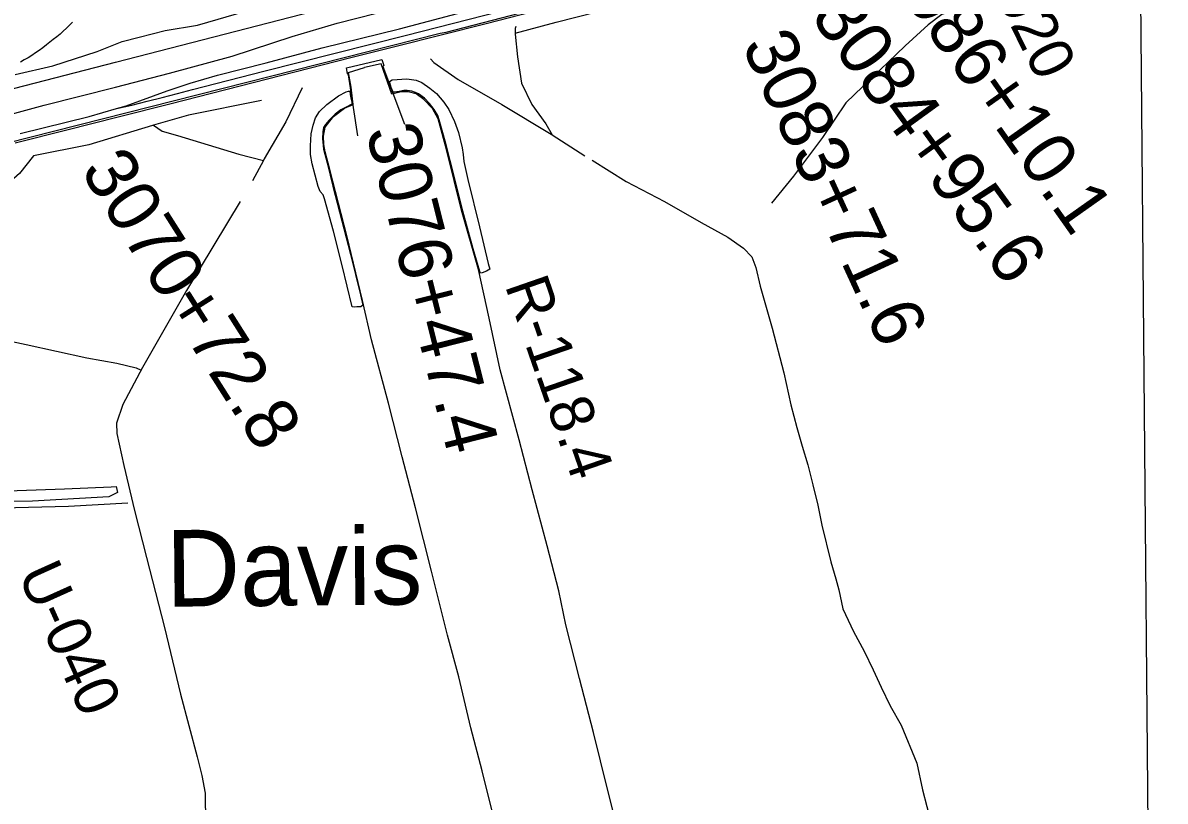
# Model space of a CAD drawing. Extents: x 3567028 to 3605064, y 510945 to 536587.
# Drawn here: x 3600744 to 3602905, y 520355 to 521827 of the extents above; entities that cross this region are included whole.
import ezdxf

# ---------------------------------------------------------------- set-up
doc = ezdxf.new("R2010")
doc.units = 0
for name, color, linetype in [('V-DTCH-CNTR', 7, 'Continuous'), ('V-FLOD-BASE', 7, 'Continuous'), ('V-GRID-FRAM', 7, 'Continuous'), ('V-LEVE-TOET', 7, 'Continuous'), ('V-RAIL-TRAK', 7, 'Continuous'), ('V-RIVR-JETY', 7, 'Continuous'), ('V-RIVR-RANG-IDEN', 7, 'Continuous'), ('V-ROAD-CNTR', 7, 'Continuous'), ('V-SITE-VEGE', 7, 'Continuous'), ('V-SURV-IDEN', 7, 'Continuous'), ('V-TOPO-GNAM-IDEN', 7, 'Continuous'), ('V-TOPO-SHOR', 7, 'Continuous')]:
    doc.layers.add(name, color=color, linetype=linetype)

msp = doc.modelspace()

# ---------------------------------------------------------------- linework, layer by layer
at = {"layer": 'V-DTCH-CNTR'}
for points in [[(3602858.2, 521931.8), (3602838.4, 521925.1), (3602795.7, 521900), (3602777.6, 521883.7), (3602750.7, 521871.5), (3602720.9, 521869.2), (3602692.3, 521881.6), (3602676.6, 521888.6), (3602645.1, 521888.7), (3602575.5, 521873.6), (3602483.2, 521842.8), (3602456.9, 521823), (3602413.6, 521783.4), (3602365.6, 521737.4), (3602301.3, 521675.6), (3602257.4, 521610.3), (3602202.3, 521536.8), (3602160.8, 521486.1)], [(3599918.9, 520884.2), (3600031.6, 520885.7), (3600183.5, 520894.2), (3600344.1, 520899.1), (3600474.3, 520900), (3600654.2, 520908.4), (3600830.5, 520912.8), (3600942.7, 520919)]]:
    msp.add_lwpolyline(points, dxfattribs=at)
at = {"layer": 'V-FLOD-BASE'}
msp.add_lwpolyline([(3601378.1, 521613), (3601360.6, 521728.9), (3601358.4, 521730.7), (3601356.3, 521741.6), (3601423.7, 521757.6), (3601427.4, 521746.5), (3601425.5, 521744.6), (3601466.1, 521635.4)], dxfattribs=at)
at = {"layer": 'V-GRID-FRAM'}
msp.add_lwpolyline([(3571081.5, 534531.3), (3602744.1, 534798.4), (3602905.4, 516616.2), (3571226.9, 516349), (3571081.5, 534531.3)], dxfattribs=at)
at = {"layer": 'V-LEVE-TOET'}
msp.add_lwpolyline([(3600729.9, 521729.1), (3600800.8, 521745.8), (3600884.6, 521772.9), (3600932.3, 521791.4), (3600964.3, 521800.1), (3601013.8, 521812.2), (3601074.9, 521822.6), (3601168, 521849.7)], dxfattribs=at)
at = {"layer": 'V-RAIL-TRAK'}
for points in [[(3600738.9, 521617.9), (3600869.7, 521649.9), (3600921.7, 521664.7), (3600939.9, 521669.9), (3601017.5, 521698.2), (3601060.5, 521712.6), (3601112.3, 521727.9), (3601204.4, 521751.5), (3601310.5, 521779.4), (3601456.8, 521815.5), (3601631.1, 521861.4), (3601848.4, 521917), (3602044.7, 521966.6), (3602261.1, 522022.7), (3602435.9, 522067.2), (3602627.9, 522115.4), (3602829.8, 522167.8), (3602856.1, 522174.3)], [(3600921.7, 521664.7), (3600950.5, 521671.5), (3600979.3, 521678.5), (3601008, 521685.8), (3601036.7, 521693.3), (3601065.3, 521701), (3601200.2, 521735.6), (3601335.2, 521769.8), (3601470.2, 521803.7), (3601936.8, 521923.2), (3602061.5, 521955.5), (3602186.3, 521987.6), (3602311.1, 522019.5), (3602436, 522051.2), (3602601.5, 522093.2), (3602766.9, 522135.5), (3602856.2, 522158.6)], [(3600729.6, 521600), (3600827.2, 521624.4), (3600924.7, 521649), (3601022.2, 521673.8), (3601364.9, 521761.5), (3601450.4, 521782.7), (3601535.8, 521804.1), (3601621.1, 521825.7), (3601706.4, 521847.6), (3601791.6, 521869.6), (3601876.8, 521891.9), (3602034.3, 521931.5), (3602191.8, 521971.3), (3602349.2, 522011.3), (3602483.2, 522045.3), (3602617.2, 522079.1), (3602751.2, 522112.9), (3602801, 522125.5), (3602850.8, 522138), (3602856.4, 522139.3)]]:
    msp.add_lwpolyline(points, dxfattribs=at)
at = {"layer": 'V-RIVR-JETY'}
for points in [[(3601627.7, 521361.1), (3601621.3, 521357.2), (3601613.1, 521354), (3601609.9, 521353.5), (3601608.9, 521356.9), (3601596, 521399.3), (3601576.8, 521470.6), (3601560.2, 521537.2), (3601544.4, 521598.9), (3601531.8, 521643.2), (3601529.2, 521651.7), (3601522.3, 521662.8), (3601513.3, 521674.3), (3601504.3, 521684.3), (3601493, 521692.8), (3601486.9, 521695.5), (3601480, 521697.9), (3601471.5, 521699.2), (3601465.2, 521698.7), (3601456.1, 521696.9), (3601447.1, 521695.6), (3601445, 521695.6), (3601441.1, 521704.6), (3601438.2, 521716), (3601443.2, 521719.2), (3601471, 521721), (3601488.2, 521718.5), (3601499.4, 521713.8), (3601514.4, 521703.7), (3601527.1, 521693.3), (3601540.6, 521676.9), (3601549.9, 521663.3), (3601561, 521640.5), (3601568.3, 521619.3), (3601575.7, 521590.4), (3601577, 521578), (3601578.8, 521564.7), (3601586.4, 521530.8), (3601608, 521441.2), (3601624.6, 521372), (3601627.7, 521361.1)], [(3601367.4, 521290.1), (3601348.2, 521368), (3601332.2, 521432.7), (3601315.1, 521494.2), (3601312.4, 521501.4), (3601306.9, 521507.7), (3601303.2, 521517.3), (3601291.6, 521560.5), (3601288.5, 521577.7), (3601288.5, 521594.1), (3601289.9, 521617.2), (3601293.6, 521633.6), (3601298.1, 521647.1), (3601305.8, 521659.3), (3601319.4, 521672.8), (3601341.7, 521688.6), (3601356, 521696.5), (3601360.2, 521697.9), (3601362.9, 521697.6), (3601363.7, 521691.2), (3601364.7, 521685.4), (3601366.5, 521677.2), (3601367.3, 521673.5), (3601358.3, 521669), (3601345.6, 521662.4), (3601335.2, 521654.2), (3601323, 521642), (3601316.7, 521634.6), (3601313.2, 521629.3), (3601311.9, 521620.9), (3601311, 521608.2), (3601313.3, 521588.1), (3601320, 521562), (3601331, 521518.3), (3601348, 521452.3), (3601364.1, 521389.7), (3601383.3, 521312.6), (3601387.5, 521293.2), (3601383.8, 521290.1), (3601376.1, 521290.1), (3601371.1, 521289), (3601367.4, 521290.1)]]:
    msp.add_lwpolyline(points, dxfattribs=at)
at = {"layer": 'V-ROAD-CNTR'}
for points in [[(3600118.3, 521546), (3600919.8, 521752.8), (3601622.2, 521934.2), (3601973.9, 522022.2), (3602060.9, 522050), (3602151.9, 522085), (3602230.3, 522130.4), (3602291.8, 522176.2), (3602360.9, 522239.2), (3602526.6, 522401.9), (3602730.9, 522610.3), (3602848.3, 522727.1)], [(3601534, 521807.1), (3601545.2, 521809.6), (3601856.5, 521890.5), (3602356.8, 522017.9), (3602792.5, 522127.3), (3602853.5, 522144)], [(3600838.4, 521828.3), (3600832.7, 521822.5), (3600826.8, 521816.7), (3600820.8, 521811.2), (3600814.6, 521805.7), (3600808.3, 521800.5), (3600801.8, 521795.4), (3600795.2, 521790.4), (3600788.7, 521785.1), (3600782.1, 521779.9), (3600775.3, 521774.9), (3600768.4, 521770.1), (3600761.4, 521765.4), (3600754.3, 521761), (3600747, 521756.7), (3600739.7, 521752.6)], [(3594261.4, 520359), (3594395.2, 520360.1), (3594656.7, 520361.9), (3594864.7, 520371.5), (3595065.1, 520380.1), (3595273.1, 520390.7), (3595565.7, 520419.6), (3595779.1, 520442.4), (3595914.6, 520459.5), (3596208.4, 520503.1), (3596513.9, 520553.8), (3596802.8, 520614.7), (3597128.1, 520688.2), (3597506.6, 520779.7), (3597772.6, 520851.8), (3598096.1, 520935.2), (3598568.7, 521055.7), (3598920.8, 521144.4), (3599299, 521242.4), (3600064.8, 521437.5), (3600622.7, 521576.9), (3601076.2, 521691.5), (3601534, 521807.1)]]:
    msp.add_lwpolyline(points, dxfattribs=at)
at = {"layer": 'V-SITE-VEGE'}
msp.add_lwpolyline([(3600661.2, 520940.2), (3600823.3, 520945.4), (3600911.4, 520949.6), (3600920.6, 520950.2), (3600923.1, 520938.5), (3600907, 520930.5), (3600762.8, 520922.1), (3600520.1, 520918.3)], dxfattribs=at)
at = {"layer": 'V-TOPO-SHOR'}
for points in [[(3601675.7, 521807.6), (3601753.1, 521828.4), (3601907, 521867.5), (3602064.8, 521904.7), (3602199, 521941.2)], [(3600053.6, 521465.5), (3600139.6, 521493.2), (3600215, 521517.6), (3600330.6, 521544.2), (3600468.5, 521581.9), (3600610.5, 521623.7), (3600784.6, 521671.2), (3600919.6, 521705.4), (3601021.8, 521731.5), (3601140.4, 521763.9), (3601253.8, 521801.1), (3601339.1, 521826.6), (3601450.7, 521854.4), (3601491, 521859), (3601672.1, 521905.4)], [(3601676.7, 521820.2), (3601675.4, 521816.2), (3601675.8, 521805.3), (3601680.1, 521762.9), (3601687.4, 521713.1), (3601707.4, 521672.8), (3601733.6, 521636.1), (3601745.6, 521615.3)], [(3601886.7, 520232.8), (3601850.3, 520377.6), (3601824, 520485.1), (3601797.7, 520586.9), (3601771.3, 520688.7), (3601758.2, 520752.6), (3601736.2, 520837.9), (3601708, 520944.1), (3601683.5, 521038.4), (3601647.2, 521170.5), (3601626.5, 521268.5), (3601606.5, 521360.2), (3601574.4, 521472.7), (3601545.6, 521587.2), (3601529.9, 521645.3), (3601519.2, 521665), (3601502.8, 521681.7), (3601488.3, 521692.8), (3601474.1, 521696.6), (3601460.2, 521696.7), (3601442.2, 521692.3), (3601422.1, 521749.2), (3601390.6, 521742.6)], [(3601515.3, 521758.8), (3601521.6, 521752), (3601568, 521720), (3601650.2, 521672.5), (3601744.1, 521616.3), (3601745.6, 521615.3), (3601807.3, 521575.2)], [(3601639.1, 520308.5), (3601613.4, 520412.2), (3601592.1, 520493.8), (3601568.9, 520589.9), (3601547.6, 520668.9), (3601517.5, 520789.7), (3601487.4, 520909.8), (3601461.7, 521005.9), (3601436, 521107.7), (3601404, 521227.2), (3601387, 521301.8), (3601357, 521424.5), (3601325, 521549.7), (3601316.2, 521583.2), (3601314, 521597.1), (3601313.1, 521612.6), (3601316, 521629.6), (3601332.1, 521649.5), (3601352.7, 521665.3), (3601369.5, 521672.8), (3601365.1, 521705.4), (3601360.4, 521733.2), (3601390.6, 521742.6)], [(3601272.7, 521703.8), (3601241.9, 521639.5), (3601200.9, 521569.5), (3601199.4, 521566.6), (3601178.9, 521528.4)], [(3601195.8, 521680.2), (3601057.4, 521652.1), (3600991.7, 521633.6), (3600989.6, 521633), (3600869.3, 521596.4), (3600764.7, 521575.6), (3600737.8, 521541.8), (3600711.5, 521518.5), (3600687.5, 521515.6), (3600667.1, 521523.3), (3600654.3, 521533.2), (3600641.4, 521543.8), (3600588.9, 521530.4), (3600544.5, 521517.1), (3600472.6, 521502.6), (3600377.4, 521481.8), (3600241.8, 521448.8), (3600102, 521418.2)], [(3600991.7, 521633.6), (3601008.1, 521621.9), (3601036.7, 521613.6), (3601152.8, 521578.4), (3601199.4, 521566.6)], [(3601821.3, 521567.3), (3601885.8, 521526.7), (3601958.2, 521489.1), (3602027.6, 521449.3), (3602078.3, 521421.7), (3602107.5, 521400.7), (3602123.2, 521384.3), (3602130.8, 521364.4), (3602138.9, 521328.8), (3602162.1, 521249.3), (3602184.1, 521165.2), (3602197.4, 521104.4), (3602208.4, 521061.8), (3602218.9, 521026.7), (3602229.3, 520991.1), (3602239.1, 520953.1), (3602248.4, 520915.1), (3602255.9, 520877.2), (3602272.7, 520807.6), (3602282.6, 520775.5), (3602287.8, 520754.5), (3602295.9, 520718.8), (3602315.7, 520676.2), (3602336, 520638.8), (3602352.9, 520603.7), (3602368, 520570.4), (3602384.9, 520535.3), (3602405.8, 520499), (3602435.5, 520427.2), (3602446.5, 520376.3), (3602462.7, 520313.2)], [(3601155.2, 521489.1), (3601054.1, 521321), (3600970.9, 521175.2), (3600933.4, 521105.2), (3600921.6, 521069.6), (3600922.2, 521050.4), (3600935.5, 520989.6), (3600955.2, 520904.9), (3600978.3, 520816.1), (3601012, 520683.5), (3601042.7, 520557.3), (3601074, 520438.7), (3601082.6, 520403.6), (3601089, 520370.3), (3601090.1, 520313.1)], [(3600108.3, 521235.4), (3600211.4, 521260.1), (3600339.1, 521288.2), (3600360.5, 521293), (3600380.2, 521297.8), (3600408.6, 521293.4), (3600473.7, 521280.5), (3600559.7, 521260.3), (3600649.7, 521240), (3600750.6, 521218.8), (3600865, 521193.3), (3600921.8, 521183.1), (3600958.5, 521174.7), (3600968.3, 521170.4)]]:
    msp.add_lwpolyline(points, dxfattribs=at)

# ---------------------------------------------------------------- texts
at = {"layer": 'V-RIVR-RANG-IDEN'}
for s, rotation, p in [('U-020', 296.3503, (3602531.7, 521984)), ('R-118.4', 289.1247, (3601655.6, 521330.7)), ('U-040', 294.2303, (3600733.7, 520784.9))]:
    msp.add_text(s, height=83, rotation=rotation, dxfattribs=at).set_placement(p)
at = {"layer": 'V-SURV-IDEN'}
for s, rotation, p in [('3086+10.1', 305.2627, (3602363.8, 521939.1)), ('3084+95.6', 305.9486, (3602232.9, 521839.7)), ('3083+71.6', 294.6733, (3602103.4, 521784.8)), ('3076+47.4', 284.2333, (3601392.8, 521622.7)), ('3070+72.8', 302.3948, (3600851.8, 521547.7))]:
    msp.add_text(s, height=100, rotation=rotation, dxfattribs=at).set_placement(p)
at = {"layer": 'V-TOPO-GNAM-IDEN'}
msp.add_text('Davis', height=145, rotation=0.555, dxfattribs=at).set_placement((3601015.7, 520722.7))

doc.saveas('drawing.dxf')
